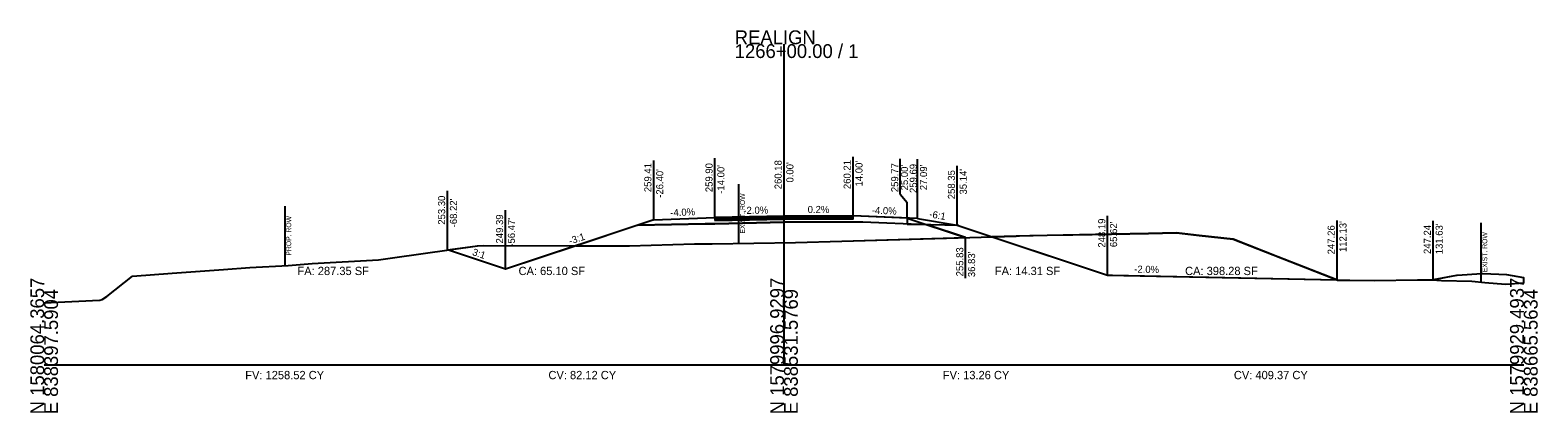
# Model space of a CAD drawing. Extents: x -26 to 6303, y -16 to 9563.
# Drawn here: x 3997.2 to 4302.8, y 8990.3 to 9067.8 of the extents above; entities that cross this region are included whole.
import ezdxf

# ---------------------------------------------------------------- set-up
doc = ezdxf.new("R2010")
doc.units = 0
for name, color, linetype in [('ASPHALT_19MM1', 7, 'Continuous'), ('ASPHALT_9_5MM1', 7, 'Continuous'), ('CONST_DCH', 7, 'Continuous'), ('CONST_LV3', 7, 'Continuous'), ('Default', 7, 'Continuous'), ('Draft_XS_Grid', 7, 'Continuous'), ('DTM_TEMP_DROP', 7, 'Continuous'), ('DTM_X_GROUND', 7, 'Continuous'), ('X_TRANS_EOP', 7, 'Continuous'), ('XS_CELL', 7, 'Continuous'), ('XS_M_SHAPES_EARTHWORK', 7, 'Continuous'), ('XS_P_GROUND', 7, 'Continuous'), ('XS_P_ROW', 7, 'Continuous'), ('XS_P_SHOULDER', 7, 'Continuous'), ('XS_P_SUBGRADE_GRANULAR', 7, 'Continuous'), ('XS_P_TX_CLEARZONE', 7, 'Continuous'), ('XS_P_TX_FS_BS', 7, 'Continuous'), ('XS_SHEET_EW_TX_AREA', 7, 'Continuous'), ('XS_SHEET_EW_TX_VOLUME', 7, 'Continuous'), ('XS_X_ROW', 7, 'Continuous')]:
    doc.layers.add(name, color=color, linetype=linetype)

msp = doc.modelspace()

# ---------------------------------------------------------------- linework, layer by layer
at = {"layer": 'ASPHALT_19MM1'}
msp.add_lwpolyline([(4136, 9029.3), (4136, 9029.3), (4136, 9029.3), (4150, 9029.58), (4150, 9029.58), (4164, 9029.61), (4164, 9029.61), (4164, 9029.88), (4150, 9029.85), (4150, 9029.85), (4136, 9029.57), (4136, 9029.57), (4136, 9029.3)], dxfattribs=at)
at = {"layer": 'ASPHALT_9_5MM1'}
msp.add_lwpolyline([(4136, 9029.78), (4136, 9029.78), (4136, 9029.78), (4150, 9030.06), (4150, 9030.06), (4164, 9030.08), (4164, 9030.08), (4164, 9030.21), (4150, 9030.18), (4150, 9030.18), (4136, 9029.9), (4136, 9029.9), (4136, 9029.78)], dxfattribs=at)
at = {"layer": 'CONST_LV3'}
for points in [[(4164, 9030.21), (4150, 9030.18), (4150, 9030.18)], [(4177.09, 9029.69), (4177.09, 9029.69), (4164, 9030.21)]]:
    msp.add_lwpolyline(points, dxfattribs=at)
at = {"layer": 'Default'}
msp.add_lwpolyline([(4136, 9029.57), (4136, 9029.57), (4136, 9029.57), (4150, 9029.85), (4150, 9029.85), (4164, 9029.88), (4164, 9029.88), (4164, 9030.08), (4150, 9030.06), (4150, 9030.06), (4136, 9029.78), (4136, 9029.78), (4136, 9029.57)], dxfattribs=at)
at = {"layer": 'DTM_X_GROUND'}
msp.add_lwpolyline([(4000, 9012.57), (4001.42, 9012.65), (4011.19, 9013.15), (4011.26, 9013.16), (4011.79, 9013.24), (4012.69, 9013.89), (4017.89, 9018), (4025.93, 9018.59), (4036.33, 9019.35), (4041.68, 9019.75), (4049.47, 9020.19), (4054.32, 9020.56), (4067.81, 9021.34), (4071.11, 9021.77), (4087.86, 9024.17), (4089.13, 9024.19), (4118.67, 9024.17), (4131.87, 9024.52), (4135.45, 9024.56), (4152.32, 9024.81), (4161.72, 9025.1), (4161.75, 9025.1), (4197.07, 9026.12), (4197.77, 9026.14), (4203.35, 9026.33), (4208.59, 9026.4), (4216.42, 9026.49), (4223.88, 9026.63), (4229.57, 9026.75), (4234.2, 9026.26), (4241.08, 9025.47), (4259.16, 9018.42), (4262.21, 9017.22), (4264.71, 9017.2), (4269.74, 9017.15), (4278.41, 9017.25), (4281.4, 9017.26), (4283.29, 9017.14), (4289.46, 9016.97), (4292.08, 9016.72), (4296.31, 9016.37), (4300, 9016.65)], dxfattribs=at)
at = {"layer": 'XS_CELL'}
for p, q in [((4150, 9000), (4150, 9065)), ((4000, 9000), (4150, 9000)), ((4150, 9000), (4300, 9000))]:
    msp.add_line(p, q, dxfattribs=at)
at = {"layer": 'XS_M_SHAPES_EARTHWORK'}
for points in [[(4107.89, 9024.17), (4118.67, 9024.17), (4131.87, 9024.52), (4135.45, 9024.56), (4152.32, 9024.81), (4161.72, 9025.1), (4161.75, 9025.1), (4186.83, 9025.83), (4179.05, 9028.42), (4166, 9028.94), (4164, 9028.94), (4150, 9028.91), (4136, 9028.63), (4134, 9028.59), (4120.34, 9028.32)], [(4081.78, 9023.3), (4087.86, 9024.17), (4089.13, 9024.19), (4107.89, 9024.17), (4093.53, 9019.39)], [(4281.65, 9017.24), (4283.29, 9017.14), (4289.46, 9016.97), (4292.08, 9016.72), (4296.31, 9016.37), (4300, 9016.65), (4300, 9017.69), (4296.52, 9018.26), (4291.71, 9018.48), (4291.46, 9018.5), (4286.49, 9018.14), (4286.32, 9018.12)]]:
    msp.add_lwpolyline(points, close=True, dxfattribs=at)
at = {"layer": 'XS_P_GROUND'}
for points in [[(4123.6, 9029.41), (4093.53, 9019.39)], [(4175, 9029.77), (4186.83, 9025.83)], [(4177.09, 9029.69), (4185.14, 9028.35), (4215.62, 9018.19)], [(4093.53, 9019.39), (4081.78, 9023.3)], [(4215.62, 9018.19), (4216.62, 9018.17)], [(4216.62, 9018.17), (4262.13, 9017.26)], [(4300, 9017.69), (4296.52, 9018.26), (4291.71, 9018.48), (4291.46, 9018.5), (4286.49, 9018.14), (4286.32, 9018.12), (4281.63, 9017.24)]]:
    msp.add_lwpolyline(points, dxfattribs=at)
at = {"layer": 'XS_P_ROW'}
msp.add_line((4048.88, 9020.15), (4048.88, 9032.15), dxfattribs=at)
at = {"layer": 'XS_P_SHOULDER'}
for points in [[(4123.6, 9029.41), (4123.6, 9029.41), (4136, 9029.9)], [(4175, 9029.77), (4175, 9029.77), (4164, 9030.21)], [(4177.09, 9029.69), (4177.09, 9029.69), (4175, 9029.77)]]:
    msp.add_lwpolyline(points, dxfattribs=at)
at = {"layer": 'XS_P_SUBGRADE_GRANULAR'}
for points in [[(4120.34, 9028.32), (4120.34, 9028.32), (4134, 9028.59), (4134, 9028.59), (4136, 9028.63)], [(4136, 9028.63), (4136, 9028.63), (4150, 9028.91)], [(4164, 9028.94), (4150, 9028.91), (4150, 9028.91)], [(4179.05, 9028.42), (4166, 9028.94), (4166, 9028.94), (4164, 9028.94), (4164, 9028.94)], [(4175, 9029.77), (4175, 9028.5)], [(4185.37, 9028.27), (4185.37, 9028.27), (4177, 9028.47), (4177, 9028.47), (4175, 9028.5)]]:
    msp.add_lwpolyline(points, dxfattribs=at)
at = {"layer": 'XS_P_TX_CLEARZONE'}
for p, q in [((4150, 9030.18), (4150, 9042.18)), ((4164, 9030.21), (4164, 9042.21)), ((4123.6, 9029.41), (4123.6, 9041.41)), ((4136, 9029.9), (4136, 9041.9)), ((4173.52, 9034.62), (4173.52, 9041.77)), ((4177.09, 9029.69), (4177.09, 9041.69)), ((4185.14, 9028.35), (4185.14, 9040.35)), ((4081.78, 9023.3), (4081.78, 9035.3)), ((4173.52, 9034.62), (4175, 9032.92)), ((4175, 9029.77), (4175, 9032.92)), ((4093.53, 9019.39), (4093.53, 9031.39)), ((4215.62, 9018.19), (4215.62, 9030.19)), ((4262.13, 9017.26), (4262.13, 9029.26)), ((4281.63, 9017.24), (4281.63, 9029.24)), ((4186.83, 9017.56), (4186.83, 9025.83))]:
    msp.add_line(p, q, dxfattribs=at)
at = {"layer": 'XS_P_TX_FS_BS'}
for p, q in [((4192.23, 9025.98), (4215.62, 9018.19)), ((4215.62, 9018.19), (4262.11, 9017.26))]:
    msp.add_line(p, q, dxfattribs=at)
for points in [[(4199.81, 9026.17), (4197.07, 9026.12), (4192.23, 9025.98)], [(4262.11, 9017.26), (4250.12, 9021.94), (4241.08, 9025.47), (4234.2, 9026.26), (4229.57, 9026.75), (4223.88, 9026.63), (4216.42, 9026.49), (4203.35, 9026.24), (4199.81, 9026.17)]]:
    msp.add_lwpolyline(points, dxfattribs=at)
at = {"layer": 'XS_X_ROW'}
for p, q in [((4140.87, 9024.64), (4140.87, 9036.64)), ((4291.37, 9016.79), (4291.37, 9028.79))]:
    msp.add_line(p, q, dxfattribs=at)

# ---------------------------------------------------------------- texts
at = {"layer": 'CONST_DCH'}
for p in [(4177.02, 9029.57), (4185.06, 9028.23)]:
    msp.add_text('X', height=0.24, dxfattribs=at).set_placement(p)
at = {"layer": 'Draft_XS_Grid'}
msp.add_text('-', height=0.0001, dxfattribs=at).set_placement((4000, 9000))
at = {"layer": 'DTM_TEMP_DROP'}
for p in [(4135.92, 9029.78), (4149.92, 9030.06), (4163.92, 9030.09)]:
    msp.add_text('X', height=0.24, dxfattribs=at).set_placement(p)
at = {"layer": 'DTM_X_GROUND'}
msp.add_text('X', height=0.24, dxfattribs=at).set_placement((4281.55, 9017.12))
at = {"layer": 'X_TRANS_EOP'}
for p in [(4186.75, 9025.71), (4081.7, 9023.18)]:
    msp.add_text('X', height=0.24, dxfattribs=at).set_placement(p)
at = {"layer": 'XS_CELL'}
for s, p in [('REALIGN', (4140, 9065)), ('1266+00.00 / 1', (4140, 9062.2))]:
    msp.add_text(s, height=2.8, dxfattribs=at).set_placement(p)
for s, p in [('N 1580064.3657', (4000, 8990)), ('E 838397.5904', (4002.8, 8990)), ('N 1579996.9297', (4150, 8990)), ('E 838531.5769', (4152.8, 8990)), ('N 1579929.4937', (4300, 8990)), ('E 838665.5634', (4302.8, 8990))]:
    msp.add_text(s, height=2.8, rotation=90, dxfattribs=at).set_placement(p)
at = {"layer": 'XS_P_GROUND'}
msp.add_text('X', height=0.24, dxfattribs=at).set_placement((4174.92, 9029.65))
at = {"layer": 'XS_P_ROW'}
msp.add_text('PROP. ROW', height=1, rotation=90, dxfattribs=at).set_placement((4050.08, 9022.15))
at = {"layer": 'XS_P_SHOULDER'}
for p in [(4174.92, 9029.65), (4123.52, 9029.29), (4215.54, 9018.07)]:
    msp.add_text('X', height=0.24, dxfattribs=at).set_placement(p)
at = {"layer": 'XS_P_SUBGRADE_GRANULAR'}
for p in [(4186.75, 9025.71), (4093.45, 9019.27), (4262.05, 9017.14)]:
    msp.add_text('X', height=0.24, dxfattribs=at).set_placement(p)
at = {"layer": 'XS_P_TX_CLEARZONE'}
for s, p in [('259.41', (4123.12, 9035.02)), ("-26.40'", (4125.52, 9033.88)), ('259.90', (4135.52, 9035.02)), ("-14.00'", (4137.92, 9034.7)), ('260.18', (4149.52, 9035.61)), ("0.00'", (4151.92, 9036.97)), ('260.21', (4163.52, 9035.64)), ("14.00'", (4165.92, 9036.18)), ('259.77', (4173.17, 9035.02)), ("25.00'", (4175.14, 9035.38)), ('259.69', (4176.93, 9034.85)), ("27.09'", (4179.01, 9035.41)), ('258.35', (4184.66, 9033.59)), ("35.14'", (4187.06, 9034.54)), ('253.30', (4081.3, 9028.42)), ("-68.22'", (4083.7, 9027.89)), ('249.39', (4093.05, 9024.62)), ("-56.47'", (4095.45, 9023.97)), ('248.19', (4215.14, 9023.78)), ("65.62'", (4217.54, 9023.88)), ('247.26', (4261.65, 9022.42)), ("112.13'", (4264.05, 9022.89)), ('247.24', (4281.15, 9022.49)), ("131.63'", (4283.55, 9022.44)), ('255.83', (4186.35, 9017.96)), ("36.83'", (4188.75, 9017.8))]:
    msp.add_text(s, height=1.44, rotation=90, dxfattribs=at).set_placement(p)
at = {"layer": 'XS_P_TX_FS_BS'}
for s, rotation, p in [('-4.0%', 2.2906, (4126.98, 9030.14)), ('-2.0%', 1.1458, (4141.78, 9030.59)), ('0.2%', 0.1045, (4154.8, 9030.79)), ('-4.0%', 357.7094, (4167.78, 9030.66)), ('-6:1', 350.5377, (4179.39, 9029.91)), ('-3:1', 18.4332, (4106.65, 9024.39)), ('3:1', 341.5651, (4086.68, 9022.3)), ('-2.0%', 358.8542, (4221, 9018.72))]:
    msp.add_text(s, height=1.44, rotation=rotation, dxfattribs=at).set_placement(p)
at = {"layer": 'XS_SHEET_EW_TX_AREA'}
for s, p in [('FA: 287.35 SF', (4051.36, 9018.22)), ('CA: 65.10 SF', (4096.18, 9018.22)), ('FA: 14.31 SF', (4192.75, 9018.22)), ('CA: 398.28 SF', (4231.32, 9018.22))]:
    msp.add_text(s, height=1.68, dxfattribs=at).set_placement(p)
at = {"layer": 'XS_SHEET_EW_TX_VOLUME'}
for s, p in [('FV: 1258.52 CY', (4040.77, 8997.12)), ('CV: 82.12 CY', (4102.24, 8997.12)), ('FV: 13.26 CY', (4182.2, 8997.12)), ('CV: 409.37 CY', (4241.21, 8997.12))]:
    msp.add_text(s, height=1.68, dxfattribs=at).set_placement(p)
at = {"layer": 'XS_X_ROW'}
for p in [(4142.07, 9026.64), (4292.57, 9018.79)]:
    msp.add_text('EXIST. ROW', height=1, rotation=90, dxfattribs=at).set_placement(p)

doc.saveas('drawing.dxf')
